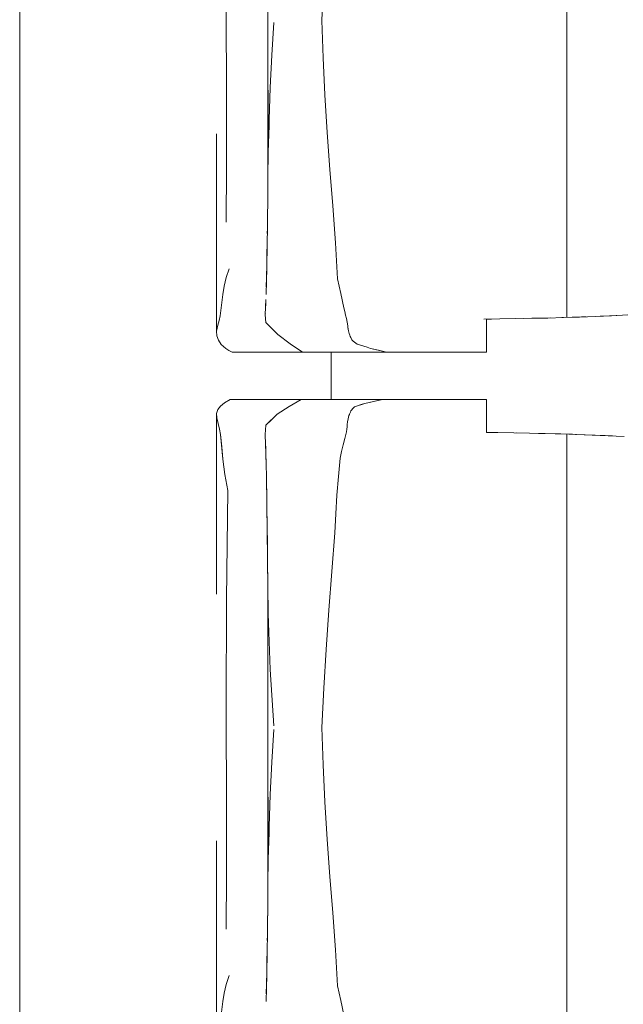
# Model space of a CAD drawing. Header units: millimetres. Extents: x -261 to 187, y -214 to 106.
# Tile 1053 of 1056: x -195.961 to -195.447, y 14.012 to 14.849. Entities that reach past the tile are written whole.
import ezdxf

# ---------------------------------------------------------------- set-up
doc = ezdxf.new("R2010")
doc.units = ezdxf.units.MM
doc.header["$LTSCALE"] = 0.005
doc.header["$MEASUREMENT"] = 0
doc.layers.add('IFC-Elemento de mobília-Contorno', color=9, linetype='Continuous', lineweight=5)
doc.layers.add('IFC-Laje-Contorno', color=9, linetype='Continuous', lineweight=5)

msp = doc.modelspace()

# ---------------------------------------------------------------- linework, layer by layer
at = {"layer": 'IFC-Elemento de mobília-Contorno', "lineweight": 5}
for p, q in [((-195.7497, 14.70973), (-195.7497, 14.97093)), ((-195.70398, 14.84875), (-195.70217, 14.88223)), ((-195.78513, 14.86534), (-195.78493, 14.77721)), ((-195.49557, 14.86532), (-195.49556, 14.83323)), ((-195.74625, 14.81928), (-195.74478, 14.84693)), ((-195.70398, 14.84875), (-195.70261, 14.81691)), ((-195.49556, 14.79576), (-195.49556, 14.83323)), ((-195.74773, 14.79163), (-195.74625, 14.81928)), ((-195.70261, 14.81691), (-195.70118, 14.78539)), ((-195.4956, 14.74669), (-195.49556, 14.79576)), ((-195.74939, 14.73661), (-195.74939, 14.78947)), ((-195.74856, 14.76412), (-195.74773, 14.79163)), ((-195.70118, 14.78539), (-195.69919, 14.75352)), ((-195.78493, 14.77721), (-195.7849, 14.72394)), ((-195.7487, 14.75932), (-195.74856, 14.76412)), ((-195.74939, 14.73661), (-195.7487, 14.75932)), ((-195.69919, 14.75352), (-195.69701, 14.722)), ((-195.79342, 14.75224), (-195.79334, 14.58461)), ((-195.4956, 14.74669), (-195.49556, 14.71467)), ((-195.74963, 14.71514), (-195.74939, 14.73661)), ((-195.78533, 14.67713), (-195.7849, 14.72394)), ((-195.69701, 14.722), (-195.6946, 14.6911)), ((-195.7499, 14.6931), (-195.74963, 14.71514)), ((-195.49556, 14.68021), (-195.49556, 14.71467)), ((-195.7499, 14.69375), (-195.7497, 14.70981)), ((-195.75003, 14.68349), (-195.7499, 14.69375)), ((-195.75002, 14.68363), (-195.7499, 14.6931)), ((-195.6946, 14.6911), (-195.69234, 14.65959)), ((-195.75018, 14.67169), (-195.75003, 14.68349)), ((-195.75017, 14.67198), (-195.75003, 14.68335)), ((-195.49556, 14.68021), (-195.49555, 14.63829)), ((-195.75034, 14.65988), (-195.75018, 14.67169)), ((-195.75023, 14.66759), (-195.75017, 14.67198)), ((-195.75052, 14.64897), (-195.75034, 14.65988)), ((-195.75047, 14.6511), (-195.75038, 14.65745)), ((-195.69234, 14.65959), (-195.69141, 14.64427)), ((-195.7507, 14.63806), (-195.75052, 14.64897)), ((-195.75058, 14.64543), (-195.75047, 14.6511)), ((-195.69141, 14.64427), (-195.69047, 14.62895)), ((-195.7851, 14.63018), (-195.78259, 14.63768)), ((-195.751, 14.62692), (-195.7507, 14.63806)), ((-195.49556, 14.59622), (-195.49555, 14.63829)), ((-195.78697, 14.62286), (-195.7851, 14.63018)), ((-195.75113, 14.62208), (-195.75087, 14.63042)), ((-195.75087, 14.63042), (-195.75077, 14.63543)), ((-195.69047, 14.62895), (-195.68914, 14.62279)), ((-195.78815, 14.61576), (-195.78697, 14.62286)), ((-195.75131, 14.61577), (-195.751, 14.62692)), ((-195.68914, 14.62279), (-195.68781, 14.61662)), ((-195.78918, 14.60666), (-195.78815, 14.61576)), ((-195.75169, 14.60503), (-195.75147, 14.61151)), ((-195.68781, 14.61662), (-195.68514, 14.60428)), ((-195.79021, 14.59756), (-195.78918, 14.60666)), ((-195.75192, 14.59855), (-195.75169, 14.60503)), ((-195.7519, 14.59978), (-195.75161, 14.60778)), ((-195.75161, 14.60778), (-195.75155, 14.60938)), ((-195.68514, 14.60428), (-195.68441, 14.60125)), ((-195.79125, 14.59363), (-195.79021, 14.59756)), ((-195.75192, 14.59855), (-195.75134, 14.59183)), ((-195.7519, 14.59978), (-195.75188, 14.59951)), ((-195.68441, 14.60125), (-195.68367, 14.59822)), ((-195.68367, 14.59822), (-195.68294, 14.59519)), ((-195.68294, 14.59519), (-195.68221, 14.59215)), ((-195.56619, 14.59481), (-195.53876, 14.59521)), ((-195.56375, 14.59461), (-195.56157, 14.59461)), ((-195.56375, 14.57981), (-195.56375, 14.59461)), ((-195.56157, 14.59461), (-195.55958, 14.59461)), ((-195.53876, 14.59521), (-195.52524, 14.59547)), ((-195.5321, 14.59534), (-195.52214, 14.59554)), ((-195.52524, 14.59547), (-195.51171, 14.59573)), ((-195.52214, 14.59554), (-195.50917, 14.5958)), ((-195.51171, 14.59573), (-195.49821, 14.59612)), ((-195.4997, 14.59608), (-195.49094, 14.59637)), ((-195.49903, 14.5961), (-195.49874, 14.59611)), ((-195.49874, 14.59611), (-195.49094, 14.59637)), ((-195.49821, 14.59612), (-195.48472, 14.59652)), ((-195.49094, 14.59637), (-195.4792, 14.59676)), ((-195.49094, 14.59637), (-195.48314, 14.59662)), ((-195.48472, 14.59652), (-195.47115, 14.5971)), ((-195.48314, 14.59662), (-195.47932, 14.59675)), ((-195.47115, 14.5971), (-195.45759, 14.59768)), ((-195.46716, 14.59727), (-195.45935, 14.59764)), ((-195.45935, 14.59764), (-195.44826, 14.59816)), ((-195.45759, 14.59768), (-195.44361, 14.5984)), ((-195.79334, 14.58461), (-195.79229, 14.5897)), ((-195.79229, 14.5897), (-195.79125, 14.59363)), ((-195.75134, 14.59183), (-195.7463, 14.5867)), ((-195.7463, 14.5867), (-195.74125, 14.58157)), ((-195.68221, 14.59215), (-195.68204, 14.59066)), ((-195.68204, 14.59066), (-195.68187, 14.58916)), ((-195.68204, 14.59066), (-195.68154, 14.58618)), ((-195.68187, 14.58916), (-195.6817, 14.58767)), ((-195.6817, 14.58767), (-195.68154, 14.58618)), ((-195.68154, 14.58618), (-195.6812, 14.58492)), ((-195.79334, 14.58461), (-195.79319, 14.58051)), ((-195.79319, 14.58051), (-195.79182, 14.57679)), ((-195.74125, 14.58157), (-195.73071, 14.57372)), ((-195.6812, 14.58492), (-195.68051, 14.58241)), ((-195.68051, 14.58241), (-195.68017, 14.58115)), ((-195.68017, 14.58115), (-195.67968, 14.58012)), ((-195.67968, 14.58012), (-195.6792, 14.57909)), ((-195.67968, 14.58012), (-195.67871, 14.57807)), ((-195.67871, 14.57807), (-195.67822, 14.57704)), ((-195.67822, 14.57704), (-195.67711, 14.57614)), ((-195.56375, 14.56656), (-195.56375, 14.57981)), ((-195.79182, 14.57679), (-195.78933, 14.57323)), ((-195.78933, 14.57323), (-195.78549, 14.56984)), ((-195.78549, 14.56984), (-195.78284, 14.5682)), ((-195.73071, 14.57372), (-195.7202, 14.56656)), ((-195.67711, 14.57614), (-195.676, 14.57524)), ((-195.676, 14.57524), (-195.6749, 14.57434)), ((-195.676, 14.57524), (-195.67379, 14.57345)), ((-195.6749, 14.57434), (-195.67379, 14.57345)), ((-195.67379, 14.57345), (-195.67094, 14.57257)), ((-195.67379, 14.57345), (-195.66809, 14.57169)), ((-195.67094, 14.57257), (-195.66809, 14.57169)), ((-195.66809, 14.57169), (-195.66524, 14.57081)), ((-195.66524, 14.57081), (-195.66239, 14.56993)), ((-195.66239, 14.56993), (-195.65225, 14.5674)), ((-195.66239, 14.56993), (-195.65563, 14.56824)), ((-195.78284, 14.5682), (-195.78017, 14.56656)), ((-195.78017, 14.56656), (-195.7202, 14.56656)), ((-195.7202, 14.56656), (-195.67893, 14.56656)), ((-195.69598, 14.52648), (-195.69598, 14.56656)), ((-195.67893, 14.56656), (-195.64887, 14.56656)), ((-195.65563, 14.56824), (-195.65225, 14.5674)), ((-195.65225, 14.5674), (-195.64887, 14.56656)), ((-195.64887, 14.56656), (-195.64689, 14.56656)), ((-195.64689, 14.56656), (-195.64494, 14.56656)), ((-195.64494, 14.56656), (-195.643, 14.56656)), ((-195.643, 14.56656), (-195.64108, 14.56656)), ((-195.64108, 14.56656), (-195.63917, 14.56656)), ((-195.63917, 14.56656), (-195.63725, 14.56656)), ((-195.63725, 14.56656), (-195.63531, 14.56656)), ((-195.63531, 14.56656), (-195.63336, 14.56656)), ((-195.63336, 14.56656), (-195.63138, 14.56656)), ((-195.63138, 14.56656), (-195.62937, 14.56656)), ((-195.62937, 14.56656), (-195.62732, 14.56656)), ((-195.62732, 14.56656), (-195.62521, 14.56656)), ((-195.62521, 14.56656), (-195.62305, 14.56656)), ((-195.62305, 14.56656), (-195.62087, 14.56656)), ((-195.62087, 14.56656), (-195.61867, 14.56656)), ((-195.61867, 14.56656), (-195.61649, 14.56656)), ((-195.61649, 14.56656), (-195.61433, 14.56656)), ((-195.61433, 14.56656), (-195.61223, 14.56656)), ((-195.61223, 14.56656), (-195.6102, 14.56656)), ((-195.6102, 14.56656), (-195.60825, 14.56656)), ((-195.60825, 14.56656), (-195.60642, 14.56656)), ((-195.60642, 14.56656), (-195.60469, 14.56656)), ((-195.60469, 14.56656), (-195.60303, 14.56656)), ((-195.60303, 14.56656), (-195.60141, 14.56656)), ((-195.60141, 14.56656), (-195.59979, 14.56656)), ((-195.59979, 14.56656), (-195.59814, 14.56656)), ((-195.59814, 14.56656), (-195.59642, 14.56656)), ((-195.59642, 14.56656), (-195.59461, 14.56656)), ((-195.59461, 14.56656), (-195.59266, 14.56656)), ((-195.59266, 14.56656), (-195.59059, 14.56656)), ((-195.59059, 14.56656), (-195.5884, 14.56656)), ((-195.5884, 14.56656), (-195.58612, 14.56656)), ((-195.58612, 14.56656), (-195.58374, 14.56656)), ((-195.58374, 14.56656), (-195.58129, 14.56656)), ((-195.58129, 14.56656), (-195.57878, 14.56656)), ((-195.57878, 14.56656), (-195.57622, 14.56656)), ((-195.57622, 14.56656), (-195.57364, 14.56656)), ((-195.57364, 14.56656), (-195.57106, 14.56656)), ((-195.57106, 14.56656), (-195.56853, 14.56656)), ((-195.56853, 14.56656), (-195.56608, 14.56656)), ((-195.56608, 14.56656), (-195.56375, 14.56656)), ((-195.79218, 14.51779), (-195.79, 14.52082)), ((-195.79, 14.52082), (-195.7866, 14.5237)), ((-195.7866, 14.5237), (-195.78173, 14.52648)), ((-195.78173, 14.52648), (-195.72148, 14.52648)), ((-195.74174, 14.51388), (-195.73159, 14.52055)), ((-195.73159, 14.52055), (-195.72148, 14.52648)), ((-195.72148, 14.52648), (-195.65233, 14.52648)), ((-195.70623, 14.52648), (-195.69598, 14.52648)), ((-195.67838, 14.51765), (-195.67763, 14.51854)), ((-195.67763, 14.51854), (-195.67614, 14.52031)), ((-195.67763, 14.51854), (-195.67688, 14.51943)), ((-195.67614, 14.52031), (-195.66736, 14.52315)), ((-195.67614, 14.52031), (-195.66956, 14.52244)), ((-195.66956, 14.52244), (-195.66736, 14.52315)), ((-195.66736, 14.52315), (-195.65233, 14.52648)), ((-195.66736, 14.52315), (-195.65984, 14.52482)), ((-195.66736, 14.52315), (-195.6636, 14.52399)), ((-195.6636, 14.52399), (-195.65984, 14.52482)), ((-195.65984, 14.52482), (-195.65233, 14.52648)), ((-195.65984, 14.52482), (-195.65609, 14.52565)), ((-195.65609, 14.52565), (-195.65233, 14.52648)), ((-195.65402, 14.52648), (-195.65101, 14.52648)), ((-195.65233, 14.52648), (-195.65035, 14.52648)), ((-195.65101, 14.52648), (-195.6482, 14.52648)), ((-195.65035, 14.52648), (-195.64838, 14.52648)), ((-195.64838, 14.52648), (-195.64642, 14.52648)), ((-195.64642, 14.52648), (-195.64448, 14.52648)), ((-195.64448, 14.52648), (-195.64257, 14.52648)), ((-195.64257, 14.52648), (-195.64066, 14.52648)), ((-195.64066, 14.52648), (-195.63876, 14.52648)), ((-195.63876, 14.52648), (-195.63685, 14.52648)), ((-195.63685, 14.52648), (-195.63493, 14.52648)), ((-195.63493, 14.52648), (-195.63299, 14.52648)), ((-195.63299, 14.52648), (-195.63102, 14.52648)), ((-195.63102, 14.52648), (-195.62902, 14.52648)), ((-195.62902, 14.52648), (-195.62697, 14.52648)), ((-195.62697, 14.52648), (-195.62487, 14.52648)), ((-195.62487, 14.52648), (-195.62272, 14.52648)), ((-195.62272, 14.52648), (-195.62055, 14.52648)), ((-195.62055, 14.52648), (-195.61837, 14.52648)), ((-195.61837, 14.52648), (-195.6162, 14.52648)), ((-195.6162, 14.52648), (-195.61407, 14.52648)), ((-195.61407, 14.52648), (-195.61199, 14.52648)), ((-195.61199, 14.52648), (-195.60998, 14.52648)), ((-195.60998, 14.52648), (-195.60806, 14.52648)), ((-195.60806, 14.52648), (-195.60626, 14.52648)), ((-195.60626, 14.52648), (-195.60455, 14.52648)), ((-195.60455, 14.52648), (-195.6029, 14.52648)), ((-195.6029, 14.52648), (-195.60129, 14.52648)), ((-195.60129, 14.52648), (-195.59968, 14.52648)), ((-195.59968, 14.52648), (-195.59804, 14.52648)), ((-195.59804, 14.52648), (-195.59633, 14.52648)), ((-195.59633, 14.52648), (-195.59452, 14.52648)), ((-195.59452, 14.52648), (-195.59259, 14.52648)), ((-195.59259, 14.52648), (-195.59053, 14.52648)), ((-195.59053, 14.52648), (-195.58836, 14.52648)), ((-195.58836, 14.52648), (-195.58608, 14.52648)), ((-195.58608, 14.52648), (-195.58372, 14.52648)), ((-195.58372, 14.52648), (-195.58129, 14.52648)), ((-195.58129, 14.52648), (-195.5788, 14.52648)), ((-195.5788, 14.52648), (-195.57626, 14.52648)), ((-195.57626, 14.52648), (-195.5737, 14.52648)), ((-195.5737, 14.52648), (-195.57114, 14.52648)), ((-195.57114, 14.52648), (-195.56862, 14.52648)), ((-195.56862, 14.52648), (-195.56618, 14.52648)), ((-195.56618, 14.52648), (-195.56386, 14.52648)), ((-195.56386, 14.51323), (-195.56386, 14.52648)), ((-195.79343, 14.36103), (-195.79333, 14.51447)), ((-195.79333, 14.51447), (-195.79218, 14.51779)), ((-195.79333, 14.51447), (-195.79325, 14.51077)), ((-195.79325, 14.51077), (-195.79204, 14.50591)), ((-195.75134, 14.50463), (-195.74174, 14.51388)), ((-195.68141, 14.51003), (-195.68086, 14.51268)), ((-195.68141, 14.51003), (-195.68114, 14.51135)), ((-195.68114, 14.51135), (-195.68086, 14.51268)), ((-195.68086, 14.51268), (-195.67956, 14.51575)), ((-195.68086, 14.51268), (-195.68043, 14.5137)), ((-195.68043, 14.5137), (-195.68, 14.51472)), ((-195.67956, 14.51575), (-195.67913, 14.51677)), ((-195.67913, 14.51677), (-195.67838, 14.51765)), ((-195.56386, 14.49843), (-195.56386, 14.51323)), ((-195.79204, 14.50591), (-195.79098, 14.50133)), ((-195.75163, 14.50072), (-195.75134, 14.50463)), ((-195.75163, 14.50064), (-195.75134, 14.50463)), ((-195.75134, 14.50463), (-195.74654, 14.50925)), ((-195.68263, 14.50107), (-195.6824, 14.50316)), ((-195.6824, 14.50316), (-195.68218, 14.50527)), ((-195.68218, 14.50527), (-195.68196, 14.50737)), ((-195.68196, 14.50737), (-195.68141, 14.51003)), ((-195.68196, 14.50737), (-195.68169, 14.5087)), ((-195.68169, 14.5087), (-195.68141, 14.51003)), ((-195.79098, 14.50133), (-195.78991, 14.49676)), ((-195.78991, 14.49676), (-195.78815, 14.47582)), ((-195.78991, 14.49676), (-195.78903, 14.48629)), ((-195.75191, 14.4968), (-195.75163, 14.50072)), ((-195.75191, 14.49665), (-195.75163, 14.50064)), ((-195.75191, 14.49665), (-195.75144, 14.48058)), ((-195.68562, 14.48778), (-195.68424, 14.49337)), ((-195.68424, 14.49337), (-195.68285, 14.49896)), ((-195.68285, 14.49896), (-195.68263, 14.50107)), ((-195.56386, 14.49843), (-195.56167, 14.49843)), ((-195.56386, 14.49837), (-195.55407, 14.49823)), ((-195.56167, 14.49843), (-195.55968, 14.49843)), ((-195.55407, 14.49823), (-195.54049, 14.49803)), ((-195.54049, 14.49803), (-195.52716, 14.49778)), ((-195.53867, 14.49798), (-195.52716, 14.49778)), ((-195.52716, 14.49778), (-195.51384, 14.49753)), ((-195.51968, 14.49764), (-195.50543, 14.49726)), ((-195.51384, 14.49753), (-195.50056, 14.49716)), ((-195.50543, 14.49726), (-195.49058, 14.49687)), ((-195.50056, 14.49716), (-195.48729, 14.49678)), ((-195.49556, 14.49701), (-195.49555, 14.46417)), ((-195.48816, 14.4968), (-195.47138, 14.49609)), ((-195.48816, 14.4968), (-195.46576, 14.49585)), ((-195.48729, 14.49678), (-195.47388, 14.49622)), ((-195.47388, 14.49622), (-195.46048, 14.49566)), ((-195.47138, 14.49609), (-195.46283, 14.49572)), ((-195.46283, 14.49572), (-195.45658, 14.49546)), ((-195.46048, 14.49566), (-195.4467, 14.49495)), ((-195.78903, 14.48629), (-195.78815, 14.47582)), ((-195.75169, 14.48901), (-195.75146, 14.48121)), ((-195.75168, 14.48862), (-195.75144, 14.48058)), ((-195.75168, 14.48862), (-195.75157, 14.48494)), ((-195.68701, 14.48219), (-195.68562, 14.48778)), ((-195.75155, 14.48436), (-195.75144, 14.48058)), ((-195.75146, 14.48121), (-195.75122, 14.47102)), ((-195.75144, 14.48058), (-195.75119, 14.46978)), ((-195.68978, 14.46086), (-195.6884, 14.4766)), ((-195.6884, 14.4766), (-195.68701, 14.48219)), ((-195.78815, 14.47582), (-195.78647, 14.46274)), ((-195.75122, 14.47102), (-195.75097, 14.46083)), ((-195.78647, 14.46274), (-195.78368, 14.44909)), ((-195.75097, 14.46083), (-195.7506, 14.43769)), ((-195.75096, 14.45987), (-195.75093, 14.45897)), ((-195.69117, 14.44511), (-195.68978, 14.46086)), ((-195.49555, 14.42803), (-195.49555, 14.46417)), ((-195.75093, 14.45897), (-195.75067, 14.44211)), ((-195.78483, 14.35658), (-195.78368, 14.44909)), ((-195.69191, 14.42907), (-195.69117, 14.44511)), ((-195.7506, 14.43769), (-195.75032, 14.41684)), ((-195.75059, 14.43686), (-195.75058, 14.43648)), ((-195.75058, 14.43648), (-195.75029, 14.41449)), ((-195.69267, 14.41303), (-195.69191, 14.42907)), ((-195.49556, 14.39223), (-195.49555, 14.42803)), ((-195.75032, 14.41684), (-195.75017, 14.4055)), ((-195.75029, 14.41449), (-195.74998, 14.39134)), ((-195.69523, 14.38004), (-195.69267, 14.41303)), ((-195.75017, 14.4055), (-195.75002, 14.39416)), ((-195.75002, 14.39416), (-195.74996, 14.38959)), ((-195.74998, 14.39134), (-195.74967, 14.36772)), ((-195.74992, 14.38701), (-195.7497, 14.36979)), ((-195.49559, 14.36558), (-195.49556, 14.39223)), ((-195.69786, 14.34723), (-195.69523, 14.38004)), ((-195.7497, 14.10858), (-195.7497, 14.36979)), ((-195.74967, 14.36772), (-195.74939, 14.34457)), ((-195.49559, 14.36558), (-195.49555, 14.33574)), ((-195.78513, 14.2642), (-195.78483, 14.35658)), ((-195.74939, 14.34457), (-195.74786, 14.29691)), ((-195.70024, 14.31396), (-195.69786, 14.34723)), ((-195.49555, 14.33574), (-195.49555, 14.29959)), ((-195.70217, 14.28109), (-195.70024, 14.31396)), ((-195.74786, 14.29691), (-195.74478, 14.24891)), ((-195.49557, 14.26417), (-195.49555, 14.29959)), ((-195.70398, 14.2476), (-195.70217, 14.28109)), ((-195.78513, 14.2642), (-195.78493, 14.17606)), ((-195.49557, 14.26417), (-195.49556, 14.23209)), ((-195.74625, 14.21813), (-195.74478, 14.24578)), ((-195.70398, 14.2476), (-195.70261, 14.21577)), ((-195.49556, 14.19462), (-195.49556, 14.23209)), ((-195.74773, 14.19048), (-195.74625, 14.21813)), ((-195.70261, 14.21577), (-195.70118, 14.18424)), ((-195.4956, 14.14554), (-195.49556, 14.19462)), ((-195.74939, 14.13547), (-195.74939, 14.18832)), ((-195.74856, 14.16298), (-195.74773, 14.19048)), ((-195.70118, 14.18424), (-195.69919, 14.15237)), ((-195.78493, 14.17606), (-195.7849, 14.12279)), ((-195.7487, 14.15818), (-195.74856, 14.16298)), ((-195.79342, 14.15109), (-195.79334, 13.98347)), ((-195.74939, 14.13547), (-195.7487, 14.15818)), ((-195.69919, 14.15237), (-195.69701, 14.12085)), ((-195.4956, 14.14554), (-195.49556, 14.11353)), ((-195.74963, 14.114), (-195.74939, 14.13547)), ((-195.78533, 14.07599), (-195.7849, 14.12279)), ((-195.69701, 14.12085), (-195.6946, 14.08995)), ((-195.7499, 14.09195), (-195.74963, 14.114)), ((-195.7499, 14.09261), (-195.7497, 14.10867)), ((-195.49556, 14.07906), (-195.49556, 14.11353)), ((-195.75003, 14.08235), (-195.7499, 14.09261)), ((-195.75002, 14.08248), (-195.7499, 14.09195)), ((-195.6946, 14.08995), (-195.69234, 14.05845)), ((-195.75018, 14.07054), (-195.75003, 14.08235)), ((-195.75017, 14.07083), (-195.75003, 14.0822)), ((-195.49556, 14.07906), (-195.49555, 14.03715)), ((-195.75034, 14.05874), (-195.75018, 14.07054)), ((-195.75023, 14.06644), (-195.75017, 14.07083)), ((-195.75052, 14.04783), (-195.75034, 14.05874)), ((-195.69234, 14.05845), (-195.69141, 14.04313)), ((-195.75058, 14.04428), (-195.75047, 14.04996)), ((-195.75047, 14.04996), (-195.75038, 14.0563)), ((-195.7507, 14.03692), (-195.75052, 14.04783)), ((-195.69141, 14.04313), (-195.69047, 14.02781)), ((-195.7851, 14.02904), (-195.78259, 14.03653)), ((-195.751, 14.02577), (-195.7507, 14.03692)), ((-195.75087, 14.02927), (-195.75077, 14.03428)), ((-195.49556, 13.99507), (-195.49555, 14.03715)), ((-195.78697, 14.02172), (-195.7851, 14.02904)), ((-195.75131, 14.01462), (-195.751, 14.02577)), ((-195.75113, 14.02094), (-195.75087, 14.02927)), ((-195.69047, 14.02781), (-195.68914, 14.02164)), ((-195.78815, 14.01462), (-195.78697, 14.02172)), ((-195.68914, 14.02164), (-195.68781, 14.01547)), ((-195.78918, 14.00552), (-195.78815, 14.01462)), ((-195.68781, 14.01547), (-195.68514, 14.00314))]:
    msp.add_line(p, q, dxfattribs=at)
at = {"layer": 'IFC-Laje-Contorno', "lineweight": 5}
msp.add_line((-195.96079, 4.21523), (-195.96079, 17.25477), dxfattribs=at)

doc.saveas('drawing.dxf')
